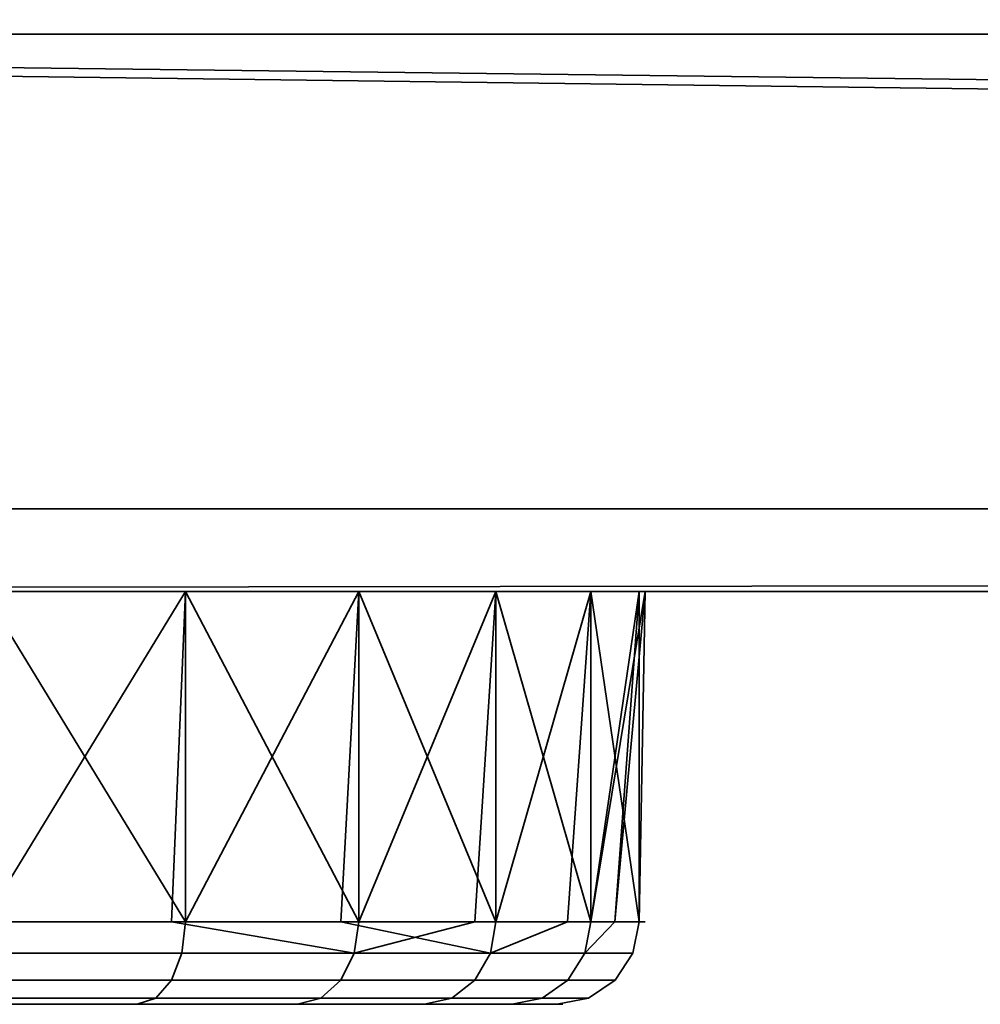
# Model space of a CAD drawing. Header units: millimetres. Extents: x -503 to 6703, y -110 to 249.
# Tile 1022 of 1056: x 4104 to 4127, y -54 to -30. Entities that reach past the tile are written whole.
import ezdxf

# ---------------------------------------------------------------- set-up
doc = ezdxf.new("R2010")
doc.units = ezdxf.units.MM
doc.layers.add('152', color=7, linetype='Continuous', true_color=0xffffff)

# ---------------------------------------------------------------- blocks, each defined once
blk = doc.blocks.new('UG_SURFACE_313')
at = {"layer": '152', "color": 35, "linetype": 'Continuous', "lineweight": 35}
for points in [[(4963, -30, 2017), (4963, -19.41, 2017), (4037, -19.41, 2017), (4037, -24.75, 2017)], [(4037, -24.75, 2017), (4037, -30, 2017), (4963, -30, 2017)], [(4037, -30), (4037, -25), (4963, -25), (4963, -30)], [(4024, -30, 2030), (4024, -43.5, 2030), (4976, -43.5, 2030), (4976, -42.218, 2030)], [(4976, -42.218, 2030), (4976, -30, 2030), (4024, -30, 2030)], [(4024, -30, 2030), (4976, -30, 2030), (4963, -30, 2017), (4037, -30, 2017)], [(4976, -41.5), (4024, -41.5), (4024, -30), (4037, -30)], [(4976, -41.5), (4037, -30), (4963, -30)], [(4024, -43.5, 2), (4024, -41.5), (4976, -41.5), (4976, -42.218, 0.718)], [(4976, -42.218, 0.718), (4976, -43.5, 2), (4024, -43.5, 2)], [(4976, -43.5, 2030), (4024, -43.5, 2030), (4092, -43.5, 1131), (4102.982, -43.5, 1128.666)], [(4107.87, -43.5, 1002.156), (4097.614, -43.5, 997.59), (4024, -43.5, 2), (4976, -43.5, 2)], [(4107.87, -43.5, 1082.157), (4097.614, -43.5, 1077.59), (4102.982, -43.5, 1048.666), (4112.065, -43.5, 1042.067)], [(4102.982, -51.5, 999.334), (4097.614, -43.5, 997.59), (4107.87, -43.5, 1002.156)], [(4107.87, -43.5, 1082.157), (4107.87, -51.5, 1082.157), (4097.614, -51.5, 1077.59), (4097.614, -43.5, 1077.59)], [(4102.982, -43.5, 1048.666), (4102.742, -51.5, 1048.127), (4107.87, -51.5, 1045.843)], [(4102.982, -43.5, 1128.666), (4112.065, -43.5, 1122.066), (4976, -43.5, 2030)], [(4112.065, -43.5, 1042.067), (4102.982, -43.5, 1048.666), (4107.87, -51.5, 1045.843)], [(4107.87, -43.5, 1002.156), (4107.523, -51.5, 1002.634), (4102.982, -51.5, 999.334)], [(4102.982, -43.5, 1128.666), (4102.982, -51.5, 1128.666), (4112.065, -51.5, 1122.066), (4112.065, -43.5, 1122.066)], [(4112.065, -51.5, 1005.934), (4107.523, -51.5, 1002.634), (4107.87, -43.5, 1002.156)], [(4107.87, -43.5, 1002.156), (4976, -43.5, 2), (4976, -43.5, 143.825)], [(4112.065, -43.5, 1042.067), (4115.383, -43.5, 1090.5), (4107.87, -43.5, 1082.157)], [(4976, -43.5, 143.825), (4976, -43.5, 326.75), (4115.383, -43.5, 1010.5), (4107.87, -43.5, 1002.156)], [(4107.87, -43.5, 1002.156), (4115.383, -43.5, 1010.5), (4112.065, -51.5, 1005.934)], [(4107.87, -51.5, 1045.843), (4111.627, -51.5, 1041.672), (4112.065, -43.5, 1042.067)], [(4115.383, -43.5, 1090.5), (4115.383, -51.5, 1090.5), (4107.87, -51.5, 1082.157), (4107.87, -43.5, 1082.157)], [(4112.065, -43.5, 1042.067), (4111.627, -51.5, 1041.672), (4115.383, -51.5, 1037.5)], [(4112.065, -43.5, 1122.066), (4976, -43.5, 1636.75), (4976, -43.5, 1761.75)], [(4112.065, -43.5, 1122.066), (4117.679, -43.5, 1112.343), (4976, -43.5, 1511.75), (4976, -43.5, 1636.75)], [(4976, -43.5, 1761.75), (4976, -43.5, 2030), (4112.065, -43.5, 1122.066)], [(4976, -43.5, 326.75), (4115.383, -43.5, 1090.5), (4112.065, -43.5, 1042.067), (4117.679, -43.5, 1032.344)], [(4115.383, -51.5, 1037.5), (4117.679, -43.5, 1032.344), (4112.065, -43.5, 1042.067)], [(4115.383, -43.5, 1010.5), (4114.872, -51.5, 1010.795), (4112.065, -51.5, 1005.934)], [(4112.065, -43.5, 1122.066), (4112.065, -51.5, 1122.066), (4117.679, -51.5, 1112.343), (4117.679, -43.5, 1112.343)], [(4117.679, -51.5, 1015.657), (4114.872, -51.5, 1010.795), (4115.383, -43.5, 1010.5)], [(4118.852, -43.5, 1021.178), (4115.383, -43.5, 1010.5), (4976, -43.5, 326.75)], [(4118.852, -43.5, 1101.178), (4115.383, -43.5, 1090.5), (4976, -43.5, 326.75), (4976, -43.5, 919.25)], [(4117.679, -51.5, 1015.657), (4115.383, -43.5, 1010.5), (4118.852, -43.5, 1021.178)], [(4115.383, -51.5, 1037.5), (4117.117, -51.5, 1032.161), (4117.679, -43.5, 1032.344)], [(4118.852, -43.5, 1101.178), (4118.852, -51.5, 1101.178), (4115.383, -51.5, 1090.5), (4115.383, -43.5, 1090.5)], [(4117.679, -43.5, 1032.344), (4117.117, -51.5, 1032.161), (4118.852, -51.5, 1026.822)], [(4976, -43.5, 919.25), (4976, -43.5, 1511.75), (4117.679, -43.5, 1112.343), (4119, -43.5, 1104)], [(4976, -43.5, 326.75), (4117.679, -43.5, 1032.344), (4119, -43.5, 1024)], [(4118.852, -51.5, 1026.822), (4119, -43.5, 1024), (4117.679, -43.5, 1032.344)], [(4118.852, -43.5, 1021.178), (4118.265, -51.5, 1021.239), (4117.679, -51.5, 1015.657)], [(4117.679, -51.5, 1112.343), (4118.852, -51.5, 1101.178), (4119, -43.5, 1104)], [(4119, -43.5, 1104), (4117.679, -43.5, 1112.343), (4117.679, -51.5, 1112.343)], [(4118.265, -51.5, 1021.239), (4118.852, -43.5, 1021.178), (4119, -43.5, 1024)], [(4119, -43.5, 1024), (4118.852, -51.5, 1026.822), (4118.265, -51.5, 1021.239)], [(4119, -43.5, 1104), (4118.852, -43.5, 1101.178), (4976, -43.5, 919.25)], [(4119, -43.5, 1024), (4118.852, -43.5, 1021.178), (4976, -43.5, 326.75)], [(4118.852, -51.5, 1101.178), (4118.852, -43.5, 1101.178), (4119, -43.5, 1104)], [(4097.582, -52.265, 1050.261), (4107.781, -52.265, 1045.72), (4107.87, -51.5, 1045.843), (4102.742, -51.5, 1048.127)], [(4097.614, -51.5, 1077.59), (4107.87, -51.5, 1082.157), (4107.781, -52.265, 1082.28), (4097.582, -52.265, 1077.739)], [(4111.952, -52.265, 1006.035), (4102.92, -52.265, 999.473), (4102.982, -51.5, 999.334), (4107.523, -51.5, 1002.634)], [(4112.065, -51.5, 1122.066), (4102.982, -51.5, 1128.666), (4102.92, -52.265, 1128.527), (4111.952, -52.265, 1121.965)], [(4107.523, -51.5, 1002.634), (4112.065, -51.5, 1005.934), (4111.952, -52.265, 1006.035)], [(4111.627, -51.5, 1041.672), (4107.87, -51.5, 1045.843), (4107.781, -52.265, 1045.72), (4115.251, -52.265, 1037.424)], [(4107.87, -51.5, 1082.157), (4115.383, -51.5, 1090.5), (4115.251, -52.265, 1090.576), (4107.781, -52.265, 1082.28)], [(4115.251, -52.265, 1037.424), (4115.383, -51.5, 1037.5), (4111.627, -51.5, 1041.672)], [(4111.952, -52.265, 1006.035), (4112.065, -51.5, 1005.934), (4114.872, -51.5, 1010.795)], [(4114.872, -51.5, 1010.795), (4117.679, -51.5, 1015.657), (4117.534, -52.265, 1015.704), (4111.952, -52.265, 1006.035)], [(4117.679, -51.5, 1112.343), (4112.065, -51.5, 1122.066), (4111.952, -52.265, 1121.965), (4117.534, -52.265, 1112.296)], [(4115.251, -52.265, 1037.424), (4118.701, -52.265, 1026.806), (4118.852, -51.5, 1026.822), (4117.117, -51.5, 1032.161)], [(4117.117, -51.5, 1032.161), (4115.383, -51.5, 1037.5), (4115.251, -52.265, 1037.424)], [(4115.383, -51.5, 1090.5), (4118.852, -51.5, 1101.178), (4118.701, -52.265, 1101.194), (4115.251, -52.265, 1090.576)], [(4117.534, -52.265, 1015.704), (4117.679, -51.5, 1015.657), (4118.265, -51.5, 1021.239)], [(4118.265, -51.5, 1021.239), (4118.852, -51.5, 1026.822), (4118.701, -52.265, 1026.806), (4117.534, -52.265, 1015.704)], [(4118.852, -51.5, 1101.178), (4117.679, -51.5, 1112.343), (4117.534, -52.265, 1112.296), (4118.701, -52.265, 1101.194)], [(4097.492, -52.914, 1049.837), (4107.526, -52.914, 1045.37), (4107.781, -52.265, 1045.72), (4097.582, -52.265, 1050.261)], [(4097.582, -52.265, 1077.739), (4107.781, -52.265, 1082.28), (4107.526, -52.914, 1082.63), (4097.492, -52.914, 1078.163)], [(4111.629, -52.914, 1006.325), (4102.744, -52.914, 999.869), (4102.92, -52.265, 999.473), (4111.952, -52.265, 1006.035)], [(4111.952, -52.265, 1121.965), (4102.92, -52.265, 1128.527), (4102.744, -52.914, 1128.131), (4111.629, -52.914, 1121.675)], [(4107.526, -52.914, 1045.37), (4114.875, -52.914, 1037.207), (4115.251, -52.265, 1037.424), (4107.781, -52.265, 1045.72)], [(4107.781, -52.265, 1082.28), (4115.251, -52.265, 1090.576), (4114.875, -52.914, 1090.793), (4107.526, -52.914, 1082.63)], [(4117.121, -52.914, 1015.838), (4111.629, -52.914, 1006.325), (4111.952, -52.265, 1006.035), (4117.534, -52.265, 1015.704)], [(4117.534, -52.265, 1112.296), (4111.952, -52.265, 1121.965), (4111.629, -52.914, 1121.675), (4117.121, -52.914, 1112.162)], [(4114.875, -52.914, 1037.207), (4118.269, -52.914, 1026.761), (4118.701, -52.265, 1026.806), (4115.251, -52.265, 1037.424)], [(4115.251, -52.265, 1090.576), (4118.701, -52.265, 1101.194), (4118.269, -52.914, 1101.239), (4114.875, -52.914, 1090.793)], [(4118.269, -52.914, 1026.761), (4117.121, -52.914, 1015.838), (4117.534, -52.265, 1015.704), (4118.701, -52.265, 1026.806)], [(4118.701, -52.265, 1101.194), (4117.534, -52.265, 1112.296), (4117.121, -52.914, 1112.162), (4118.269, -52.914, 1101.239)], [(4097.357, -53.348, 1049.202), (4107.144, -53.348, 1044.845), (4107.526, -52.914, 1045.37), (4097.492, -52.914, 1049.837)], [(4097.492, -52.914, 1078.163), (4107.526, -52.914, 1082.63), (4107.144, -53.348, 1083.155), (4097.357, -53.348, 1078.798)], [(4111.147, -53.348, 1006.76), (4102.48, -53.348, 1000.462), (4102.744, -52.914, 999.869), (4111.629, -52.914, 1006.325)], [(4111.629, -52.914, 1121.675), (4102.744, -52.914, 1128.131), (4102.48, -53.348, 1127.538), (4111.147, -53.348, 1121.24)], [(4107.144, -53.348, 1044.845), (4114.314, -53.348, 1036.883), (4114.875, -52.914, 1037.207), (4107.526, -52.914, 1045.37)], [(4107.526, -52.914, 1082.63), (4114.875, -52.914, 1090.793), (4114.314, -53.348, 1091.117), (4107.144, -53.348, 1083.155)], [(4116.504, -53.348, 1016.038), (4111.147, -53.348, 1006.76), (4111.629, -52.914, 1006.325), (4117.121, -52.914, 1015.838)], [(4117.121, -52.914, 1112.162), (4111.629, -52.914, 1121.675), (4111.147, -53.348, 1121.24), (4116.504, -53.348, 1111.962)], [(4114.314, -53.348, 1036.883), (4117.624, -53.348, 1026.693), (4118.269, -52.914, 1026.761), (4114.875, -52.914, 1037.207)], [(4114.875, -52.914, 1090.793), (4118.269, -52.914, 1101.239), (4117.624, -53.348, 1101.307), (4114.314, -53.348, 1091.117)], [(4117.624, -53.348, 1026.693), (4116.504, -53.348, 1016.038), (4117.121, -52.914, 1015.838), (4118.269, -52.914, 1026.761)], [(4118.269, -52.914, 1101.239), (4117.121, -52.914, 1112.162), (4116.504, -53.348, 1111.962), (4117.624, -53.348, 1101.307)], [(4097.198, -53.5, 1048.454), (4106.695, -53.5, 1044.225), (4107.144, -53.348, 1044.845), (4097.357, -53.348, 1049.202)], [(4097.357, -53.348, 1078.798), (4107.144, -53.348, 1083.155), (4106.695, -53.5, 1083.775), (4097.198, -53.5, 1079.546)], [(4110.579, -53.5, 1007.272), (4102.169, -53.5, 1001.161), (4102.48, -53.348, 1000.462), (4111.147, -53.348, 1006.76)], [(4111.147, -53.348, 1121.24), (4102.48, -53.348, 1127.538), (4102.169, -53.5, 1126.839), (4110.579, -53.5, 1120.728)], [(4106.695, -53.5, 1044.225), (4113.651, -53.5, 1036.5), (4114.314, -53.348, 1036.883), (4107.144, -53.348, 1044.845)], [(4107.144, -53.348, 1083.155), (4114.314, -53.348, 1091.117), (4113.651, -53.5, 1091.5), (4106.695, -53.5, 1083.775)], [(4115.777, -53.5, 1016.275), (4110.579, -53.5, 1007.272), (4111.147, -53.348, 1006.76), (4116.504, -53.348, 1016.038)], [(4116.504, -53.348, 1111.962), (4111.147, -53.348, 1121.24), (4110.579, -53.5, 1120.728), (4115.777, -53.5, 1111.725)], [(4113.651, -53.5, 1036.5), (4116.863, -53.5, 1026.613), (4117.624, -53.348, 1026.693), (4114.314, -53.348, 1036.883)], [(4114.314, -53.348, 1091.117), (4117.624, -53.348, 1101.307), (4116.863, -53.5, 1101.387), (4113.651, -53.5, 1091.5)], [(4116.863, -53.5, 1026.613), (4115.777, -53.5, 1016.275), (4116.504, -53.348, 1016.038), (4117.624, -53.348, 1026.693)], [(4117.624, -53.348, 1101.307), (4116.504, -53.348, 1111.962), (4115.777, -53.5, 1111.725), (4116.863, -53.5, 1101.387)]]:
    blk.add_3dface(points, dxfattribs=at)

msp = doc.modelspace()

# ---------------------------------------------------------------- linework, layer by layer
at = {"layer": '152', "color": 251, "linetype": 'Continuous', "lineweight": -3, "true_color": 0x636466}
for p, q in [((4976, -30, 2030), (4024, -30, 2030)), ((4963, -30, 2017), (4037, -30, 2017)), ((4024, -41.5), (4976, -41.5)), ((4976, -43.5, 2), (4024, -43.5, 2)), ((4976, -43.5, 2030), (4024, -43.5, 2030))]:
    msp.add_line(p, q, dxfattribs=at)
at = {"layer": '152', "color": 251, "linetype": 'Continuous', "lineweight": -3, "true_color": 0x636466, "extrusion": (0, -1, 0)}
for centre, radius in [((4092, 1104, 43.5), 27), ((4092, 1024, 53.5), 25), ((4092, 1104, 53.5), 25)]:
    msp.add_circle(centre, radius, dxfattribs=at)
at = {"layer": '152', "color": 251, "linetype": 'Continuous', "lineweight": -3, "true_color": 0x636466, "extrusion": (0, 1, 0)}
for centre in [(-4092, 1024, -43.5), (-4092, 1104, -51.5), (-4092, 1024, -51.5)]:
    msp.add_circle(centre, 27, dxfattribs=at)

# ---------------------------------------------------------------- block references
at = {"layer": '152', "color": 251, "linetype": 'Continuous', "lineweight": -3, "true_color": 0x636466}
msp.add_blockref('UG_SURFACE_313', (0, 0), dxfattribs=at)

doc.saveas('drawing.dxf')
